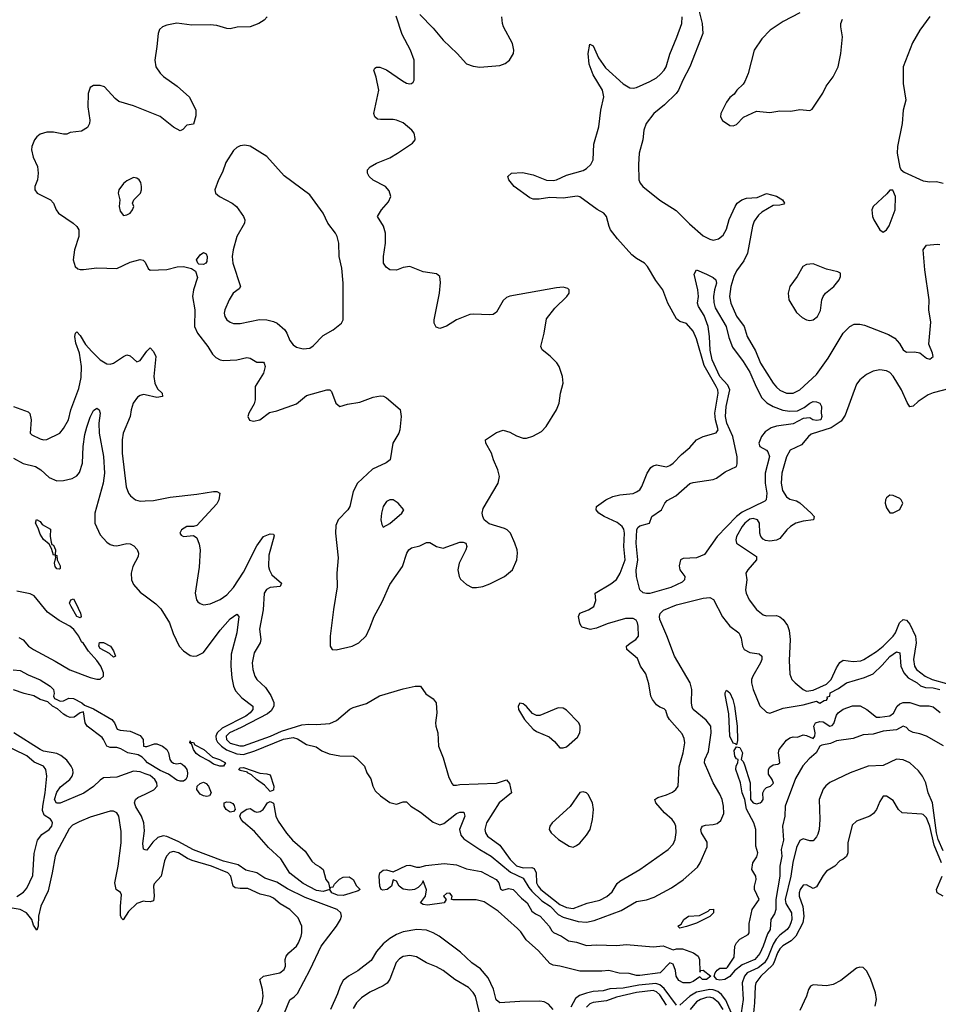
# Model space of a CAD drawing. Header units: inches. Extents: x 1682530 to 1839546, y 640742 to 791647.
# Tile 689 of 923: x 1799248 to 1804761, y 720881 to 726792. Entities that reach past the tile are written whole.
import ezdxf

# ---------------------------------------------------------------- set-up
doc = ezdxf.new("R2010")
doc.units = ezdxf.units.IN
doc.header["$MEASUREMENT"] = 0
doc.layers.add('B7792', color=7, linetype='Continuous')
doc.layers.add('B8702', color=7, linetype='Continuous')

msp = doc.modelspace()

# ---------------------------------------------------------------- linework, layer by layer
at = {"layer": 'B7792', "color": 5}
for points, elevation in [([(1800000, 726247.7), (1799930, 726275.4), (1799842, 726302), (1799819.8, 726319.8), (1799757, 726390), (1799730, 726397.6), (1799690, 726396.9), (1799670, 726386), (1799658, 726350), (1799656.5, 726270), (1799667.8, 726190), (1799665.7, 726170), (1799654.9, 726145.1), (1799618, 726122), (1799550, 726115.1), (1799530, 726105.2), (1799510, 726104.5), (1799450, 726117.8), (1799410, 726117.4), (1799370, 726104), (1799350.2, 726089.8), (1799336, 726070), (1799319.6, 726030), (1799319, 726010), (1799327.5, 725967.5), (1799354.4, 725910), (1799359.3, 725870), (1799354.9, 725830), (1799339.1, 725790), (1799338, 725770), (1799353.4, 725750), (1799431.7, 725711.7), (1799450.5, 725690), (1799466.4, 725650), (1799481.1, 725630), (1799567.8, 725570), (1799590.1, 725550.1), (1799602.2, 725530), (1799602.2, 725490), (1799577.4, 725410), (1799568.8, 725350), (1799581.3, 725310), (1799597.3, 725297.3), (1799610, 725291.8), (1799630, 725291.6), (1799710, 725301.8), (1799830, 725298.3), (1799910, 725337.3), (1799970, 725352.8), (1799988, 725348), (1799998.6, 725338.6), (1800000, 725335.5)], 520), ([(1799210.2, 724470.2), (1799298, 724438), (1799308.5, 724428.5), (1799316.5, 724390), (1799310.6, 724310), (1799319.9, 724299.9), (1799370, 724275.3), (1799390, 724270.3), (1799410, 724272.2), (1799489.4, 724310), (1799510, 724337.1), (1799539.8, 724390), (1799555.5, 724450), (1799602.5, 724577.5), (1799616.6, 724643.4), (1799618.4, 724710), (1799606.4, 724790), (1799585.4, 724850), (1799577.6, 724890), (1799582.6, 724910), (1799590, 724918.7), (1799610, 724895.8), (1799642.7, 724842.7), (1799680.1, 724800.1), (1799730, 724751), (1799770, 724725.6), (1799790, 724725), (1799810, 724731), (1799870, 724771), (1799890, 724779.2), (1799910, 724774.9), (1799950, 724738.9), (1799970, 724746.7), (1800000, 724788.9)], 480), ([(1800000, 724539.2), (1799990, 724541.3), (1799970, 724536.2), (1799954.3, 724525.7), (1799928.5, 724490), (1799915.9, 724450), (1799910.9, 724409.1), (1799869.4, 724310.6), (1799861.7, 724270), (1799861.7, 724190), (1799887.1, 723987.1), (1799900.9, 723950), (1799913, 723933), (1799942, 723910), (1799970, 723902), (1800000, 723903.4)], 480), ([(1799210, 724159.7), (1799268.3, 724128.3), (1799342, 724110), (1799374.7, 724090), (1799423.7, 724043.7), (1799470, 724023.5), (1799510, 724025.5), (1799563.3, 724036.7), (1799590, 724053.5), (1799606, 724074), (1799623.9, 724130), (1799629.4, 724230), (1799638.8, 724301.2), (1799650, 724346.7), (1799670, 724406), (1799690, 724446), (1799710, 724460.5), (1799724, 724450), (1799730.3, 724430), (1799722.4, 724370), (1799723.8, 724310), (1799750.1, 724170), (1799757.3, 724070), (1799748.6, 724010), (1799698.1, 723830), (1799699.5, 723770), (1799730, 723699.6), (1799770, 723654.7), (1799790, 723641.8), (1799810, 723634.7), (1799830, 723633.8), (1799890, 723646.5), (1799910, 723644.6), (1799933, 723633), (1799951.8, 723611.8), (1799961.1, 723590), (1799959.6, 723570), (1799927, 723510), (1799916.8, 723470), (1799918.5, 723430), (1799930, 723401.1), (1799970, 723354.9), (1800000, 723332.8)], 460), ([(1799242, 723082), (1799268.9, 723068.9), (1799300.9, 723030), (1799330.3, 723010), (1799461.2, 722941.2), (1799548.6, 722888.6), (1799670, 722842), (1799710, 722832.6), (1799730, 722833.4), (1799750.9, 722850), (1799750.6, 722870), (1799733.9, 722910), (1799710, 722944.2), (1799659.9, 722999.9), (1799630, 723046.6), (1799617.6, 723057.6), (1799603.5, 723090), (1799571.7, 723130), (1799547.8, 723150), (1799484.1, 723184.1), (1799414.9, 723234.9), (1799333.9, 723333.9), (1799310, 723345.3), (1799230, 723360.2)], 460), ([(1799209.1, 722889.1), (1799250, 722884.6), (1799298.2, 722858.2), (1799370, 722829.4), (1799430.2, 722790), (1799450.2, 722770), (1799453.7, 722746.3), (1799450.4, 722730), (1799457.3, 722717.3), (1799470.2, 722710.2), (1799490, 722701.1), (1799510, 722703.1), (1799542, 722718), (1799570, 722717), (1799621.3, 722690), (1799636.9, 722676.9), (1799690, 722654.3), (1799800.3, 722590), (1799816.3, 722570), (1799832.8, 722532.7), (1799850, 722525.7), (1799910, 722519.7), (1799970, 722494.2), (1799989.1, 722470), (1799990.8, 722430.8), (1800000, 722429.3)], 440), ([(1800000, 722345.6), (1799983.6, 722363.6), (1799958.3, 722378.3), (1799896.3, 722390), (1799854.5, 722414.5), (1799830, 722423.4), (1799790, 722423.4), (1799769.9, 722429.9), (1799751.5, 722470), (1799741.6, 722481.6), (1799652.1, 722550), (1799641, 722570), (1799630, 722637.2), (1799610, 722631.5), (1799574.9, 722605.1), (1799550, 722603), (1799530, 722609.9), (1799510, 722623.6), (1799474.5, 722654.5), (1799444.7, 722670), (1799416.3, 722696.3), (1799370, 722709.9), (1799332.6, 722732.6), (1799273.7, 722746.3), (1799210, 722769)], 440), ([(1800000, 722264.9), (1799970, 722275.8), (1799930, 722280.5), (1799830, 722243.9), (1799750, 722239.7), (1799730, 722227), (1799690.8, 722189.2), (1799632, 722148), (1799490, 722088.6), (1799467.6, 722087.6), (1799455.5, 722110), (1799470, 722153.6), (1799492.8, 722187.2), (1799548.6, 722230), (1799562.1, 722250), (1799567.6, 722270), (1799566.2, 722290), (1799557.1, 722310), (1799530, 722347.1), (1799495.1, 722375.1), (1799470, 722386.6), (1799390, 722401.4), (1799370, 722409.6), (1799212.1, 722510)], 460), ([(1799230, 721526.9), (1799270, 721554.7), (1799290, 721577.6), (1799325.5, 721654.5), (1799334.4, 721785.6), (1799354.8, 721865.2), (1799379.9, 721900.1), (1799424.2, 721930), (1799439.5, 721950), (1799445.2, 721970), (1799440.2, 721980.2), (1799431.8, 721991.8), (1799395.2, 722015.2), (1799385, 722045), (1799385.7, 722070), (1799401.2, 722150), (1799410.6, 722250), (1799405.3, 722290), (1799389.9, 722309.9), (1799334, 722334), (1799290, 722373), (1799130, 722450.6)], 480), ([(1800000, 721808.8), (1799991.5, 721811.5), (1799986.4, 721846.4), (1799997.6, 721922.4), (1799993, 721970), (1799977.7, 722010), (1799945.5, 722065.5), (1799936.9, 722090), (1799942.5, 722110), (1799957.3, 722122.7), (1800000, 722142.7)], 460), ([(1800000, 721498.5), (1799990, 721499.7), (1799950, 721485), (1799901.3, 721438.7), (1799868.4, 721388.4), (1799858.3, 721398.3), (1799853.4, 721413.4), (1799852.6, 721470), (1799858.3, 721538.3), (1799852.3, 721552.3), (1799827.1, 721570), (1799818, 721610), (1799838.3, 721710), (1799856.4, 721850), (1799857.5, 721917.5), (1799842, 722010), (1799829.7, 722030), (1799810, 722039.8), (1799790, 722039.6), (1799670, 722003.2), (1799603.8, 721976.2), (1799563.8, 721956.2), (1799545.5, 721934.5), (1799470, 721795.8), (1799460.5, 721770), (1799443, 721670), (1799417.7, 721562.3), (1799374.2, 721470), (1799359.8, 721410), (1799359.2, 721350), (1799350, 721326), (1799330, 721356), (1799321.1, 721390), (1799289, 721430), (1799250, 721450.6), (1799190, 721460.2)], 480)]:
    msp.add_lwpolyline(points, dxfattribs=dict(at, elevation=elevation))
for points, elevation in [([(1799930, 725844.5), (1799890, 725824.5), (1799870, 725809.3), (1799843, 725770), (1799838, 725750), (1799848.2, 725710), (1799845.5, 725670), (1799850, 725642), (1799870, 725616), (1799890, 725621), (1799910, 725631), (1799925.2, 725650), (1799933.2, 725670), (1799924, 725690), (1799933.2, 725710), (1799971.8, 725750), (1799978.4, 725770), (1799979.5, 725790), (1799973.8, 725813.8), (1799965.2, 725830), (1799950, 725840.9)], 540), ([(1799450, 723577.2), (1799438, 723618), (1799423.9, 723643.9), (1799390, 723672), (1799370, 723703), (1799359, 723739), (1799343.1, 723770), (1799349, 723791), (1799370, 723780.3), (1799382.1, 723762.1), (1799432.4, 723732.4), (1799430.8, 723690), (1799435.5, 723655.5), (1799441.1, 723641.1), (1799450, 723637.1), (1799461.7, 723610), (1799459.8, 723580.2)], 440), ([(1799486.8, 723493.2), (1799470, 723494.7), (1799461.2, 723510), (1799456.4, 723530), (1799464, 723564), (1799460.4, 723579.6), (1799470, 723576), (1799473.5, 723550), (1799490, 723513), (1799490, 723498)], 440), ([(1799610, 723200.5), (1799589.8, 723210), (1799555.6, 723270), (1799547.2, 723290), (1799555.1, 723310), (1799570, 723314.5), (1799585.2, 723290), (1799612.8, 723230), (1799616.1, 723210)], 440), ([(1799810, 722964.8), (1799787.5, 722987.5), (1799730, 723016.1), (1799722.2, 723030), (1799726.7, 723053.3), (1799750, 723053.4), (1799791.7, 723030), (1799810, 723002.8), (1799822, 722970)], 440)]:
    msp.add_lwpolyline(points, close=True, dxfattribs=dict(at, elevation=elevation))
at = {"layer": 'B8702', "color": 5}
for points, elevation in [([(1803324.1, 726850), (1803344.2, 726770), (1803347.8, 726710), (1803270.8, 726509.2), (1803228.3, 726430), (1803202.5, 726370), (1803188.8, 726350), (1803118, 726282), (1803054.2, 726230), (1803007.7, 726170), (1802994.6, 726130), (1802986.9, 726070), (1802966.7, 725990), (1802962, 725922), (1802963.1, 725830), (1802972, 725810), (1802988.7, 725790), (1803089.6, 725709.6), (1803187.4, 725647.4), (1803267.2, 725567.2), (1803350, 725494.9), (1803390, 725473.6), (1803410, 725469.1), (1803442.6, 725477.4), (1803470, 725499.1), (1803490, 725535.5), (1803506.6, 725593.4), (1803542, 725670), (1803554.8, 725690), (1803581.5, 725710), (1803610, 725719.8), (1803674.3, 725725.7), (1803730, 725747.9), (1803790, 725733.7), (1803826.4, 725710), (1803837.6, 725690), (1803834.7, 725685.3), (1803810, 725679.1), (1803770, 725677.4), (1803702.9, 725637.1), (1803681.9, 725618.1), (1803656.7, 725583.3), (1803646.4, 725553.6), (1803615.7, 725390), (1803594.8, 725345.2), (1803550, 725283.7), (1803533.5, 725250), (1803515.5, 725190), (1803508.9, 725130), (1803515.4, 725090), (1803550, 725012.6), (1803595, 724950), (1803614.8, 724890), (1803663.7, 724803.7), (1803693.5, 724730), (1803770, 724610.2), (1803790, 724585.8), (1803810, 724568.7), (1803850.7, 724550.7), (1803890, 724550.8), (1803930, 724570.1), (1804030, 724661.9), (1804100.8, 724759.2), (1804189.6, 724910), (1804229.4, 724950.6), (1804256.4, 724963.5), (1804290, 724964.7), (1804317.8, 724957.8), (1804461.6, 724901.6), (1804499.7, 724879.7), (1804528.4, 724848.4), (1804551.2, 724810), (1804570, 724796.6), (1804617.4, 724797.4), (1804651.2, 724791.2), (1804690, 724760.4), (1804710, 724753.4), (1804729.4, 724770.6), (1804727.3, 724790), (1804704, 724844), (1804715.6, 724975.6), (1804705.2, 725050), (1804706.6, 725110), (1804679.6, 725290), (1804671.1, 725410), (1804690, 725439.5), (1804755.4, 725444.6), (1804770, 725442.4)], 480), ([(1800000, 725335.5), (1800018, 725298), (1800030, 725288.4), (1800130, 725292.9), (1800192.2, 725307.8), (1800230, 725310.1), (1800278.3, 725298.3), (1800302, 725282), (1800315.4, 725244.6), (1800291.7, 725170), (1800285, 725130), (1800297.8, 725050), (1800297.5, 724950), (1800315, 724910), (1800377.2, 724830), (1800405, 724785), (1800424.2, 724764.2), (1800450, 724749.3), (1800470, 724746.6), (1800550, 724750.9), (1800610, 724764.1), (1800630, 724760.7), (1800670, 724735.8), (1800710, 724735.8), (1800715.3, 724730), (1800720.2, 724710), (1800711.1, 724670), (1800660.3, 724590), (1800661.6, 724510), (1800654, 724486), (1800622, 724430), (1800617.3, 724410), (1800627, 724387), (1800650, 724381.6), (1800689, 724390), (1800746.5, 724433.5), (1800790, 724443.7), (1800910, 724486.5), (1800970, 724536), (1801090.4, 724570.4), (1801110, 724570.5), (1801119.9, 724559.9), (1801146, 724490), (1801170, 724470.6), (1801215.8, 724484.2), (1801290, 724495.3), (1801370, 724525.3), (1801413.5, 724533.5), (1801431.7, 724531.7), (1801450, 724521.6), (1801531.8, 724451.8), (1801538, 724410), (1801528.9, 724330), (1801522.6, 724310), (1801487.4, 724250), (1801470.4, 724150), (1801447.6, 724132.4), (1801366.1, 724093.9), (1801275.6, 724010), (1801250, 723959.3), (1801230.1, 723869.9), (1801216.9, 723850), (1801158.4, 723790), (1801145.1, 723754.9), (1801142.8, 723710), (1801158.6, 723561.4), (1801151.2, 723470), (1801152.3, 723387.7), (1801130.3, 723250.3), (1801111.8, 723090), (1801110.4, 723030.3), (1801124, 723010), (1801148, 723008), (1801244, 723030), (1801283.9, 723050), (1801326.6, 723093.4), (1801350, 723140.5), (1801374.4, 723210), (1801423.3, 723296.7), (1801470, 723400.4), (1801545.1, 723510), (1801570.7, 723590), (1801583.1, 723610), (1801598.7, 723621.3), (1801650, 723632.3), (1801690, 723652.4), (1801710, 723653.8), (1801750, 723629.2), (1801790, 723620.2), (1801890, 723654.9), (1801910, 723655.5), (1801924.7, 723650), (1801930.5, 723630), (1801924.9, 723610), (1801885, 723530), (1801876.5, 723490), (1801884.9, 723450), (1801893.9, 723433.9), (1801930, 723400.5), (1801963.4, 723383.4), (1801990, 723383), (1802028, 723390), (1802070, 723406), (1802157.2, 723450), (1802206, 723490), (1802231.3, 723548.7), (1802235.1, 723590), (1802233.3, 723610), (1802219.7, 723650), (1802194.3, 723710), (1802174, 723730), (1802158, 723738), (1802064.8, 723764.8), (1802035.6, 723790), (1802026.6, 723810), (1802024, 723830), (1802030, 723857.3), (1802119.3, 724010), (1802127.4, 724050), (1802118.2, 724090), (1802090.9, 724150), (1802079.1, 724190), (1802046, 724250), (1802044.2, 724270), (1802110, 724313.7), (1802150, 724327.2), (1802190, 724316.5), (1802230, 724293.4), (1802270, 724280.3), (1802290, 724280.4), (1802328.1, 724291.9), (1802380.1, 724319.9), (1802406.6, 724350), (1802470, 724450.8), (1802485.4, 724490), (1802493.5, 724550), (1802509.7, 724610), (1802506, 724650), (1802485.7, 724710), (1802471.4, 724731.4), (1802432.4, 724772.4), (1802383, 724810), (1802374.7, 724830), (1802395, 724910), (1802410, 724996.3), (1802458.8, 725061.2), (1802532, 725130), (1802546, 725150), (1802545.2, 725170), (1802538, 725178), (1802510, 725186.6), (1802470, 725182), (1802190, 725133), (1802170, 725124.2), (1802150, 725107.3), (1802110, 725037.2), (1802090, 725022.9), (1802070, 725019.6), (1801970, 725024.2), (1801950, 725021.3), (1801870, 724991), (1801810, 724953), (1801770, 724937.6), (1801746.6, 724946.6), (1801735.6, 724970), (1801735.1, 724990), (1801768, 725150), (1801773.4, 725213.4), (1801769.4, 725250), (1801750, 725267), (1801670, 725277.6), (1801590, 725309.6), (1801550, 725304.7), (1801510, 725288.2), (1801470, 725289.7), (1801447.1, 725307.1), (1801431.8, 725330), (1801431.2, 725370), (1801444, 725450), (1801442.6, 725510), (1801431.8, 725551.8), (1801395.1, 725610), (1801418.4, 725650), (1801460.8, 725699.2), (1801476, 725730), (1801464.6, 725764.6), (1801444.2, 725790), (1801370, 725827.9), (1801346, 725850), (1801334.3, 725870), (1801335.1, 725890), (1801352, 725908), (1801390, 725930.3), (1801470, 725963.6), (1801515.6, 725990), (1801605.1, 726050), (1801621.6, 726070), (1801622, 726078), (1801615.1, 726110), (1801601.3, 726130), (1801550, 726172.1), (1801510, 726189.8), (1801490, 726193.5), (1801412.5, 726192.5), (1801396, 726196), (1801379, 726210), (1801373.2, 726230), (1801403, 726370), (1801386.6, 726446.6), (1801372.3, 726490), (1801378.6, 726501.4), (1801390, 726507.7), (1801410, 726506.4), (1801450, 726491.8), (1801545, 726424.9), (1801570, 726412), (1801590, 726407.4), (1801599, 726410), (1801610, 726417.3), (1801615.1, 726430), (1801615.8, 726550), (1801592.4, 726610), (1801543.4, 726703.4), (1801506.4, 726813.6)], 520), ([(1800000, 723903.4), (1800050, 723905.6), (1800150, 723925.1), (1800310, 723942.6), (1800410, 723959.7), (1800430, 723960.3), (1800448, 723950), (1800442.4, 723910), (1800430, 723885.1), (1800310, 723756), (1800290, 723749), (1800250, 723749.5), (1800219.3, 723730), (1800208.7, 723710), (1800217.1, 723697.1), (1800230, 723688.4), (1800290, 723696), (1800310, 723681), (1800324.2, 723644.2), (1800330.3, 723610), (1800325.5, 723505.5), (1800301.5, 723350), (1800308.8, 723310), (1800317.8, 723297.7), (1800330, 723286.7), (1800350, 723279.5), (1800390, 723285.5), (1800450, 723311.3), (1800490, 723339.2), (1800530, 723382.4), (1800590, 723474.7), (1800670, 723632.7), (1800710, 723688.8), (1800750, 723704.9), (1800770, 723702.8), (1800774.3, 723694.3), (1800743.6, 723576.4), (1800741.5, 723510), (1800746.2, 723486.2), (1800760.1, 723460.1), (1800818.4, 723410), (1800810.2, 723389.8), (1800750, 723382.9), (1800728.1, 723371.9), (1800714.5, 723350), (1800708.3, 723250), (1800687.3, 723132.7), (1800694.8, 723070), (1800690.2, 723050), (1800654.7, 722990), (1800643.8, 722930), (1800646.2, 722890), (1800659.3, 722850), (1800671.5, 722830), (1800722, 722782), (1800754.5, 722734.5), (1800772.6, 722692.6), (1800772.8, 722670), (1800756.8, 722643.1), (1800734.7, 722625.3), (1800577.5, 722542.5), (1800506, 722510), (1800486, 722490), (1800488.1, 722470), (1800510, 722449.4), (1800568.1, 722431.9), (1800590, 722431.6), (1800752.7, 722490), (1800818.7, 722521.3), (1800941.8, 722558.2), (1800983, 722563), (1801030, 722559.8), (1801110, 722567.1), (1801150, 722584), (1801230, 722652.2), (1801250, 722662.2), (1801330, 722685.8), (1801407.6, 722732.4), (1801550, 722775.7), (1801621.2, 722790), (1801652.4, 722790), (1801684.5, 722744.5), (1801730, 722715.6), (1801746.7, 722690), (1801751.1, 722630), (1801742.4, 722570), (1801744.4, 722550), (1801757.8, 722510), (1801762, 722430), (1801790, 722360.3), (1801822.7, 722242.7), (1801843.7, 722203.7), (1801850, 722196.9), (1801870, 722195.4), (1801890, 722200.2), (1802110, 722208.1), (1802170, 722228.9), (1802186.5, 722206.5), (1802198.6, 722150), (1802124.6, 722090), (1802050.2, 721970), (1802040.2, 721930), (1802044.3, 721910), (1802056.3, 721890), (1802130, 721835.9), (1802190.5, 721750), (1802230, 721711.8), (1802270, 721700.9), (1802322.2, 721702.2), (1802336.3, 721696.3), (1802346.6, 721670), (1802349.8, 721610), (1802359, 721590), (1802376.5, 721570), (1802490, 721479.8), (1802530, 721460.9), (1802570, 721456.1), (1802652.9, 721487.1), (1802730, 721506.3), (1802771.2, 721528.8), (1802803.8, 721556.2), (1802834.6, 721605.4), (1802850, 721620.9), (1802969.7, 721690), (1803140.7, 721810), (1803170, 721843), (1803181.7, 721870), (1803187.9, 721912), (1803185.9, 721950), (1803178.8, 721970), (1803163.8, 721990), (1803117.7, 722030), (1803065.3, 722090), (1803060.5, 722110), (1803077.6, 722122.4), (1803130, 722138.6), (1803165, 722155.1), (1803185.1, 722170), (1803199.1, 722190), (1803206.4, 722306.4), (1803230.6, 722390.6), (1803239.1, 722450), (1803235.8, 722475.8), (1803223.9, 722503.9), (1803148.1, 722590), (1803135.9, 722610), (1803125.6, 722645.6), (1803115.5, 722655.5), (1803090, 722664.5), (1803070, 722678.8), (1803044.8, 722710), (1803035.2, 722730), (1803023.9, 722803.9), (1803005.6, 722865.6), (1802974.5, 722910), (1802956.3, 722956.3), (1802892.4, 723010), (1802889.8, 723030), (1802910.8, 723049.2), (1802945.7, 723070), (1802961, 723090), (1802959.4, 723150), (1802956, 723170), (1802947, 723187), (1802930, 723196.5), (1802884, 723196), (1802774.3, 723165.7), (1802710, 723138.2), (1802671.3, 723131.3), (1802624.4, 723144.4), (1802617.2, 723150), (1802610, 723168), (1802601.2, 723210), (1802608.7, 723230), (1802662, 723250), (1802694.5, 723270), (1802705.2, 723305.2), (1802701.2, 723350), (1802794.9, 723405.1), (1802828.8, 723431.2), (1802851.4, 723468.6), (1802882.1, 723550), (1802873.7, 723630), (1802878.5, 723710), (1802873.5, 723733.5), (1802863.4, 723750), (1802833.8, 723773.8), (1802756.2, 723810), (1802724.6, 723830), (1802706.9, 723850), (1802709.6, 723870), (1802764.7, 723910), (1802807.1, 723930), (1802850, 723939.5), (1802930, 723948.1), (1802950, 723957.4), (1802969.5, 723970.5), (1802982.6, 723990), (1803012.9, 724070), (1803036.2, 724103.8), (1803050, 724113.7), (1803070, 724118.7), (1803130, 724108.1), (1803150, 724115), (1803170, 724129.1), (1803219.2, 724180.8), (1803270, 724224.5), (1803310.4, 724270), (1803350, 724289.8), (1803428.2, 724311.8), (1803439.4, 724330), (1803423.6, 724390), (1803420.4, 724430), (1803439.6, 724550), (1803437.5, 724570), (1803428.2, 724590), (1803355.3, 724715.3), (1803310, 724876.3), (1803290, 724921.7), (1803250, 724968.6), (1803210, 724979.8), (1803190, 724995.9), (1803136.9, 725090), (1803108.7, 725170), (1803066.6, 725226.6), (1803016.2, 725310), (1802998.3, 725330), (1802950, 725358.3), (1802921.2, 725381.2), (1802835.7, 725475.7), (1802794.1, 725530), (1802784.8, 725550), (1802770, 725609.8), (1802753.8, 725630), (1802713.5, 725653.5), (1802610, 725729), (1802593, 725733), (1802510, 725721.4), (1802430, 725725.6), (1802365, 725715), (1802330, 725715.7), (1802310, 725722.9), (1802216.2, 725790), (1802182.9, 725830), (1802177, 725850), (1802199, 725870), (1802265.8, 725874.2), (1802330, 725861.4), (1802409.6, 725829.6), (1802450, 725826.8), (1802470, 725831.3), (1802530, 725858.6), (1802630, 725887.5), (1802650, 725898.3), (1802676.4, 725923.6), (1802688.9, 725951.1), (1802694.5, 726045.5), (1802723.4, 726150), (1802735.2, 726250), (1802752.7, 726330), (1802744.8, 726370), (1802690, 726461.6), (1802665.5, 726525.5), (1802659.2, 726590), (1802670, 726646), (1802690, 726634.9), (1802722.6, 726562.6), (1802763.9, 726503.9), (1802870, 726407.6), (1802910, 726382.3), (1802930, 726380.5), (1802950, 726385.4), (1803030, 726420.5), (1803070, 726444.2), (1803093.9, 726466.1), (1803116.7, 726490), (1803128.1, 726510), (1803150, 726584.9), (1803192.7, 726687.3), (1803221.2, 726770), (1803223.4, 726810)], 480), ([(1800732.2, 726810), (1800714.9, 726790), (1800683, 726770), (1800630, 726749.8), (1800553.4, 726746.6), (1800510, 726737.7), (1800490, 726739.4), (1800430, 726757.7), (1800390, 726762.4), (1800280.3, 726760.3), (1800190, 726771.6), (1800130, 726759.8), (1800103.8, 726750), (1800087.5, 726732.5), (1800078.3, 726710), (1800071.5, 726631.5), (1800058.2, 726550), (1800063.9, 726510), (1800090, 726470.3), (1800110, 726451.6), (1800193.7, 726393.7), (1800267.1, 726327.1), (1800305.7, 726250), (1800305.1, 726214.9), (1800290, 726166), (1800250, 726159.5), (1800226, 726134), (1800210, 726125.6), (1800170, 726147.1), (1800090, 726212), (1800000, 726247.7)], 520), ([(1801650, 726823.9), (1801730, 726742), (1801790, 726669.2), (1801873.1, 726590), (1801930, 726527.6), (1801970, 726512.7), (1802010, 726507.9), (1802130, 726517.4), (1802160.9, 726530), (1802187, 726550), (1802211.8, 726590), (1802214, 726610), (1802205.1, 726650), (1802151, 726750), (1802144.7, 726770), (1802142, 726810)], 520), ([(1803930, 726834.3), (1803830, 726780.8), (1803751.8, 726730), (1803702.4, 726677.6), (1803656, 726610), (1803619.1, 726470), (1803599.5, 726420.5), (1803590, 726405.1), (1803552.7, 726370), (1803535.6, 726344.4), (1803510, 726326), (1803490, 726297.2), (1803455.8, 726230), (1803454.9, 726210), (1803466.4, 726186.4), (1803510, 726156.3), (1803530, 726154.9), (1803550, 726163.8), (1803592.4, 726207.6), (1803670, 726243.8), (1803750, 726234.4), (1803810, 726244.6), (1803876.1, 726243.9), (1803930, 726252.4), (1803990, 726248), (1804005.1, 726254.9), (1804068, 726352), (1804087.7, 726392.3), (1804129.9, 726450.2), (1804159.2, 726510), (1804176.1, 726590), (1804186.9, 726690), (1804176.3, 726750), (1804176.9, 726770), (1804185.2, 726794.8)], 520), ([(1804710, 726811.5), (1804650, 726729.5), (1804606.4, 726653.6), (1804551.2, 726510), (1804549.4, 726410), (1804565.6, 726310), (1804550.2, 726250), (1804545.3, 726170), (1804515.6, 726030), (1804514.9, 725990), (1804530, 725904.7), (1804538.8, 725890), (1804557.3, 725877.3), (1804670, 725825.5), (1804710, 725819.1), (1804750, 725821.6), (1804790.2, 725810.2)], 520), ([(1800000, 724788.9), (1800010, 724803), (1800030, 724822), (1800050, 724799.5), (1800063.8, 724770), (1800052.9, 724650), (1800057.8, 724610), (1800075.6, 724575.6), (1800103.6, 724550), (1800105.5, 724530), (1800070, 724524.5), (1800000, 724539.2)], 480), ([(1804830, 724578), (1804730, 724551.4), (1804700.6, 724539.4), (1804640.5, 724499.5), (1804610, 724471.7), (1804590, 724467.8), (1804573.9, 724493.9), (1804540.2, 724570), (1804490, 724652.2), (1804470, 724674.4), (1804450, 724684.5), (1804410, 724689.1), (1804370, 724682.2), (1804330, 724661.6), (1804290, 724630.7), (1804270, 724603.5), (1804201.9, 724418.1), (1804177.6, 724382.4), (1804117.6, 724342.4), (1803997.2, 724302.8), (1803981.3, 724290), (1803940, 724240), (1803873, 724207), (1803850, 724167.3), (1803822.5, 724070), (1803818.5, 724010), (1803825.8, 723965.8), (1803850, 723927.6), (1803870, 723913.8), (1803910, 723903), (1803930, 723891.9), (1803998.3, 723830), (1804017, 723810), (1804012.4, 723790), (1803950, 723782.1), (1803906.5, 723770), (1803873.4, 723750), (1803851.1, 723730), (1803810, 723677.7), (1803790, 723667.1), (1803750, 723661.1), (1803724.7, 723664.8), (1803710, 723674), (1803696.9, 723690), (1803689.7, 723710), (1803688.5, 723770), (1803676, 723790), (1803650, 723796.5), (1803630, 723793.1), (1803599.8, 723770), (1803583.5, 723750), (1803550.3, 723690), (1803546.2, 723670), (1803550, 723648.4), (1803670.4, 723570), (1803670.3, 723550), (1803617.6, 723490), (1803605.5, 723470), (1803612.4, 723430), (1803603.2, 723370), (1803607.7, 723350), (1803626.4, 723310), (1803670, 723251.4), (1803710, 723218.9), (1803730, 723212.2), (1803790, 723214.4), (1803810, 723207), (1803831, 723191), (1803855.4, 723155.4), (1803865.1, 723125.1), (1803871.4, 723071.4), (1803865.7, 722945.7), (1803870, 722862), (1803881.7, 722830), (1803901.1, 722810), (1803949.2, 722770), (1803970, 722761.2), (1804010, 722767), (1804090, 722803), (1804118.4, 722830), (1804150, 722900.6), (1804170, 722933.6), (1804190, 722946.5), (1804250, 722938.1), (1804296.6, 722943.4), (1804315, 722950), (1804390, 722999.8), (1804430, 723030.1), (1804490.5, 723090), (1804504.7, 723110), (1804528.9, 723171.1), (1804550, 723191.5), (1804570, 723186.8), (1804590, 723163.2), (1804624.9, 723090), (1804628.4, 723050), (1804613.2, 722950), (1804618.5, 722910), (1804630.5, 722890), (1804682.4, 722850), (1804725.3, 722830), (1804810, 722807.5)], 480), ([(1800000, 723332.8), (1800064.8, 723284.8), (1800094.4, 723254.4), (1800147.2, 723170), (1800167.9, 723107.9), (1800204.4, 723030), (1800230, 723002.3), (1800270, 722974.6), (1800290, 722970.3), (1800310, 722973.1), (1800350, 722992), (1800450, 723126.2), (1800510, 723195.2), (1800550, 723223), (1800563, 723210), (1800551.6, 723110), (1800516.2, 722983.8), (1800514, 722910), (1800520.2, 722840.2), (1800530.7, 722790.7), (1800543.3, 722763.3), (1800580.1, 722720.1), (1800647.2, 722670), (1800647.1, 722650), (1800630.7, 722630), (1800604.5, 722610), (1800462, 722538), (1800433, 722510), (1800425.5, 722490), (1800426.5, 722470), (1800434.2, 722454.2), (1800457.9, 722430), (1800489.4, 722409.4), (1800550, 722384.4), (1800590, 722380.6), (1800658, 722402), (1800830, 722472.1), (1800890, 722482.5), (1800915.5, 722475.5), (1800970, 722441.4), (1801026.8, 722426.8), (1801061.9, 722401.9), (1801104.7, 722384.7), (1801170, 722372.8), (1801250.4, 722370.4), (1801270, 722359.1), (1801317.4, 722310), (1801332, 722270), (1801355.1, 722235.1), (1801367.6, 722190), (1801381.9, 722161.9), (1801412.9, 722132.9), (1801470, 722093.2), (1801510, 722082.7), (1801550, 722095.7), (1801570, 722095.8), (1801595.6, 722070), (1801654, 722034), (1801730, 721975), (1801770, 721957.8), (1801793.9, 721966.1), (1801870, 722025.5), (1801890, 722034.7), (1801913.9, 722033.9), (1801920.2, 722010), (1801887.7, 721930), (1801895.3, 721895.3), (1801914.2, 721874.2), (1802009.2, 721809.2), (1802077.3, 721770), (1802193.4, 721673.5), (1802270, 721637.9), (1802302.6, 721582.6), (1802320.6, 721560.6), (1802382.2, 721502.2), (1802431.8, 721470), (1802480, 721420), (1802510, 721403.8), (1802598.7, 721378.7), (1802650, 721373.3), (1802696.5, 721383.5), (1802857.1, 721442.9), (1802950, 721498.2), (1803010, 721507.9), (1803055.7, 721524.3), (1803159.4, 721580.6), (1803230, 721627), (1803315.5, 721704.5), (1803332.7, 721730), (1803374.7, 721825.3), (1803373.3, 721853.3), (1803339.3, 721910), (1803335.1, 721930), (1803339.5, 721940.5), (1803345.6, 721950), (1803363.1, 721956.9), (1803410, 721959.4), (1803434.2, 721965.8), (1803455.1, 721984.9), (1803473.2, 722026.8), (1803472.5, 722070), (1803463.4, 722110), (1803450, 722143.1), (1803410.9, 722210), (1803358.5, 722330), (1803359.1, 722350), (1803382.5, 722397.5), (1803398.5, 722510), (1803395.9, 722550), (1803367.1, 722587.1), (1803290.8, 722650), (1803284.4, 722664.4), (1803278.9, 722690), (1803282.2, 722770), (1803271.8, 722810), (1803177.2, 722970), (1803132, 723092), (1803089.9, 723190), (1803087.1, 723210), (1803092.7, 723227.3), (1803112.6, 723247.4), (1803190, 723279.6), (1803350, 723319.4), (1803390, 723322.9), (1803411.7, 723311.7), (1803466.1, 723206.1), (1803510, 723150.6), (1803563, 723110), (1803570, 723099.6), (1803578.1, 723078.1), (1803585.9, 723030), (1803596.5, 723010), (1803630, 722993.7), (1803685.4, 722985.4), (1803702, 722970), (1803701.5, 722950), (1803694.4, 722930), (1803647.8, 722850), (1803639.4, 722830), (1803639.5, 722810), (1803650, 722770.4), (1803690, 722672), (1803730, 722633.8), (1803750, 722628), (1803830, 722659.4), (1803950, 722679.6), (1804030, 722700.5), (1804050, 722689.2), (1804075.2, 722704.8), (1804090, 722707.2), (1804097, 722717), (1804094, 722726), (1804109.5, 722730.5), (1804111.8, 722750), (1804162.6, 722777.4), (1804210, 722811.3), (1804317.7, 722842.3), (1804370, 722864.8), (1804423.9, 722916.1), (1804470, 722969.5), (1804510, 722996.6), (1804530.7, 722990.7), (1804536.5, 722910), (1804554.4, 722870), (1804581.3, 722841.3), (1804634.6, 722810), (1804653.7, 722793.6), (1804683.5, 722783.5), (1804730, 722779.9), (1804769.6, 722770.5)], 460), ([(1804792, 722432), (1804691, 722491), (1804650, 722505), (1804610, 722512.1), (1804585.4, 722525.4), (1804570, 722542), (1804550, 722549.7), (1804510, 722527.9), (1804430, 722520.3), (1804370, 722503.5), (1804310, 722498.2), (1804250, 722476.5), (1804150, 722462.6), (1804113.7, 722446.3), (1804062.6, 722437.4), (1804050.2, 722429.8), (1804029, 722390), (1803985.9, 722354.1), (1803948.3, 722311.7), (1803903.6, 722236.4), (1803842, 722070), (1803839.8, 722010), (1803825.3, 721950), (1803833, 721867), (1803818, 721810), (1803823, 721770), (1803809.3, 721710), (1803810.5, 721650), (1803786.1, 721510), (1803785.3, 721450), (1803777.1, 721422.9), (1803756.9, 721390), (1803751.6, 721330), (1803736.8, 721303.2), (1803710, 721229.7), (1803690, 721185.7), (1803659.8, 721150), (1803583.1, 721116.9), (1803538.9, 721081.1), (1803510, 721047.6), (1803479.3, 721030), (1803450, 721025), (1803431.8, 721030), (1803415.6, 721050), (1803422.4, 721070), (1803433.6, 721086.4), (1803450, 721097.6), (1803490, 721098.4), (1803496.3, 721103.7), (1803535.9, 721164.1), (1803540.5, 721230), (1803549.1, 721250), (1803570, 721271.1), (1803619.4, 721300.6), (1803625.1, 721310), (1803625.6, 721365.6), (1803644.2, 721450), (1803685.6, 721510), (1803658.9, 721570), (1803658.4, 721590), (1803668.6, 721630), (1803665.7, 721650), (1803642.6, 721690), (1803648.1, 721730), (1803673, 721767), (1803678.8, 721790), (1803666.3, 721830), (1803666.2, 721930), (1803654.8, 721970), (1803610, 722052.3), (1803600.9, 722110), (1803584.8, 722150), (1803574.7, 722210), (1803545.5, 722290), (1803547.4, 722312.6), (1803557, 722330), (1803559, 722350), (1803550, 722354.5), (1803540.5, 722370), (1803535.9, 722404.1), (1803550, 722427.3), (1803570, 722423), (1803586.7, 722390), (1803578.8, 722350), (1803590, 722338.8), (1803598.3, 722318.3), (1803631.3, 722211.3), (1803634.6, 722110), (1803650, 722090.4), (1803670, 722083.9), (1803692.7, 722090), (1803702.6, 722097.4), (1803709.7, 722110.3), (1803708.9, 722150), (1803718.5, 722170), (1803730, 722182.3), (1803753.2, 722190), (1803771.3, 722208.7), (1803764.2, 722230), (1803742.4, 722262.4), (1803742.2, 722290), (1803750, 722304.6), (1803770, 722319.1), (1803798.3, 722321.7), (1803809.3, 722330), (1803801.6, 722390), (1803806.5, 722410), (1803850, 722466), (1803870, 722480.8), (1803890, 722485.7), (1803915.3, 722484.7), (1803950, 722499.1), (1803970, 722495.5), (1804010, 722477.3), (1804020.9, 722490), (1804022.4, 722510), (1804015.1, 722550), (1804025.1, 722570), (1804050, 722578.6), (1804070, 722576.9), (1804110, 722550.6), (1804124.5, 722555.5), (1804133.4, 722566.6), (1804150, 722617), (1804159.2, 722630), (1804190, 722653.5), (1804246.4, 722673.6), (1804292.4, 722672.4), (1804331.4, 722651.4), (1804390, 722605.5), (1804410, 722605.5), (1804470, 722612.4), (1804491.9, 722628.1), (1804514, 722670), (1804530, 722684), (1804550, 722692.3), (1804590, 722692.8), (1804650, 722671.9), (1804706.8, 722673.2), (1804730, 722667.1), (1804772, 722632)], 440), ([(1800000, 722429.3), (1800010, 722427.7), (1800056.1, 722443.9), (1800070, 722443.5), (1800104.9, 722430), (1800130.2, 722410), (1800141.6, 722390), (1800148.8, 722350), (1800157.7, 722337.7), (1800170, 722328.4), (1800190, 722324.9), (1800210, 722328.2), (1800222.3, 722322.3), (1800237.1, 722310), (1800250, 722290.7), (1800255.3, 722270), (1800252.8, 722247.2), (1800245.5, 722230), (1800230, 722219.8), (1800210, 722219.9), (1800190, 722226.6), (1800141.5, 722261.5), (1800090, 722285.2), (1800014.2, 722330), (1800000, 722345.6)], 440), ([(1804790, 721801.5), (1804759.8, 721870), (1804750, 721910), (1804726.4, 722090), (1804700, 722150), (1804686.9, 722210), (1804666.8, 722250), (1804642.1, 722282.1), (1804591.2, 722330), (1804550, 722348.3), (1804510, 722351.9), (1804430, 722314.1), (1804340.4, 722310), (1804231.4, 722270), (1804110, 722212.5), (1804086.7, 722193.2), (1804070, 722171.4), (1804046.4, 722110), (1804050.8, 721989.2), (1804045.2, 721930), (1804037.4, 721902.6), (1804030, 721886), (1804010, 721862.4), (1803990, 721861.7), (1803950, 721873.3), (1803930, 721863.1), (1803910, 721823), (1803887.9, 721732.1), (1803875.3, 721650), (1803841.5, 721510), (1803846.6, 721486.6), (1803879.9, 721430), (1803881.6, 721390), (1803876.5, 721370), (1803868.7, 721350), (1803853.1, 721330), (1803810, 721296.6), (1803787.6, 721272.4), (1803770, 721241.9), (1803738.1, 721161.9), (1803717.1, 721130), (1803679.7, 721100.3), (1803614.7, 721070), (1803597.6, 721050), (1803584.9, 721010), (1803589.2, 720910), (1803578.1, 720830)], 460), ([(1800000, 722142.7), (1800052.7, 722167.3), (1800072.4, 722190), (1800071.1, 722210), (1800058.2, 722230), (1800030, 722253.9), (1800000, 722264.9)], 460), ([(1804779.8, 721730), (1804736.3, 721836.4), (1804709.4, 721949.4), (1804690, 722000.2), (1804670, 722020.3), (1804662, 722022), (1804545.1, 722030), (1804523, 722050), (1804490, 722103.7), (1804450, 722129.6), (1804430, 722129.5), (1804410, 722098), (1804390.2, 722050), (1804373.2, 722026.8), (1804350, 722009.9), (1804270, 721980.7), (1804243.7, 721956.3), (1804217.8, 721850), (1804217.6, 721790), (1804210, 721767.8), (1804190, 721751.1), (1804170, 721742), (1804139.5, 721710), (1804090, 721680.3), (1804070, 721654.8), (1804030, 721585.1), (1804010, 721575.1), (1803970, 721598.9), (1803950, 721595.1), (1803931.4, 721570), (1803925.4, 721550), (1803925.4, 721530), (1803947.8, 721467.8), (1803953.9, 721410), (1803948, 721370), (1803906.2, 721290), (1803878.8, 721261.2), (1803829, 721231), (1803810, 721213.6), (1803795.9, 721190), (1803775, 721130), (1803765.3, 721114.7), (1803696.2, 721050), (1803666.5, 721010), (1803661.6, 720990), (1803658.4, 720890), (1803642.1, 720730)], 480), ([(1800836.9, 720830), (1800870, 720907.6), (1800895.1, 720924.9), (1800914.2, 720945.8), (1800991.6, 721090), (1801056.1, 721230), (1801149.1, 721350), (1801173.5, 721390), (1801179.8, 721410), (1801174.5, 721430), (1801153.5, 721450), (1800962, 721522), (1800854.2, 721574.2), (1800790, 721614.6), (1800718.2, 721638.2), (1800670, 721669.9), (1800605.4, 721685.4), (1800558.1, 721718.1), (1800470, 721739.4), (1800290, 721807.6), (1800198.2, 721858.2), (1800130, 721888.3), (1800107.9, 721892.1), (1800077.5, 721882.4), (1800046.9, 721853.1), (1800010, 721805.6), (1800000, 721808.8)], 460), ([(1800672.5, 720827.5), (1800702.2, 720890), (1800708.8, 720930), (1800705.7, 720970), (1800689, 721030), (1800710.5, 721049.5), (1800809.8, 721070.2), (1800834.7, 721090), (1800843.5, 721110), (1800841.4, 721150), (1800846.4, 721170), (1800862.2, 721190), (1800908.8, 721230), (1800921.6, 721250), (1800937.2, 721290), (1800941.5, 721310), (1800941, 721350), (1800919.4, 721399.4), (1800868.9, 721448.9), (1800810, 721484.5), (1800770, 721517.8), (1800750, 721528.2), (1800690, 721541), (1800616.3, 721576.3), (1800570, 721575), (1800540.7, 721580.7), (1800529.2, 721590), (1800515.5, 721650), (1800496.5, 721670), (1800399.8, 721710), (1800283.4, 721743.4), (1800255.3, 721755.3), (1800201.7, 721790), (1800170, 721797.3), (1800148.9, 721791.1), (1800129.2, 721770), (1800117.4, 721742.6), (1800097.1, 721650), (1800055.4, 721604.6), (1800050.2, 721589.8), (1800055.1, 721530), (1800050, 721502.4), (1800030, 721495), (1800000, 721498.5)], 480), ([(1804790, 721529), (1804754.8, 721550), (1804749.9, 721570), (1804783.9, 721650)], 480), ([(1802450, 720849.8), (1802422.4, 720882.4), (1802394.8, 720894.8), (1802370, 720899.1), (1802250, 720898.3), (1802129.3, 720889.3), (1802108, 720908), (1802091.3, 720971.3), (1802058.8, 721038.8), (1802012.8, 721092.8), (1801962, 721130), (1801893.4, 721193.4), (1801766.3, 721290), (1801730, 721310.7), (1801690, 721326.5), (1801630.6, 721330.6), (1801550, 721315.8), (1801510, 721300.2), (1801470, 721276), (1801430, 721243.2), (1801390, 721198.5), (1801356.2, 721143.8), (1801277.7, 721082.3), (1801221.8, 721050), (1801190, 721023.2), (1801171.1, 720990), (1801156, 720944), (1801114, 720850)], 460), ([(1802015.4, 720795.4), (1801983.2, 720930), (1801970, 720950.9), (1801941.2, 720981.2), (1801859.1, 721030), (1801790, 721084.5), (1801750, 721105.8), (1801690, 721128.7), (1801630, 721165.1), (1801590, 721174.5), (1801550, 721167.3), (1801526.6, 721153.4), (1801507.5, 721132.5), (1801468.6, 721031.4), (1801452.5, 721007.5), (1801430, 720991), (1801350, 720952.9), (1801299.6, 720920.4), (1801270, 720889.6), (1801250, 720855.6)], 480), ([(1804382, 720870), (1804389.7, 720910), (1804385.1, 720950), (1804355.2, 721035.2), (1804330, 721081.2), (1804310, 721100.9), (1804290, 721102.9), (1804270, 721097.6), (1804175.6, 721024.4), (1804130, 720999.6), (1804090, 720991.6), (1804010, 720998.4), (1803994.8, 720990), (1803982.4, 720970), (1803970.3, 720930), (1803930, 720843.7)], 520), ([(1803190, 720876), (1803116.3, 720976.3), (1803090, 720997.6), (1803065.7, 721005.7), (1802963.7, 720996.3), (1802870, 720977.1), (1802790, 720972.8), (1802750, 720962.2), (1802690, 720956.6), (1802650, 720947.5), (1802607.5, 720932.5), (1802584.5, 720915.5), (1802555.9, 720864.1)], 460), ([(1803130, 720876.4), (1803090, 720937.8), (1803070, 720955.6), (1803050, 720962.7), (1802950, 720951.4), (1802830, 720923.5), (1802770, 720901.8), (1802690, 720892.1), (1802670, 720883.6), (1802650, 720864.4)], 480), ([(1803530, 720804), (1803485.8, 720905.8), (1803459.9, 720939.9), (1803437.9, 720957.9), (1803410, 720967.7), (1803390, 720968.5), (1803310, 720953.4), (1803270.5, 720930), (1803210, 720874.5)], 460), ([(1803470, 720849.9), (1803444.5, 720890), (1803410, 720917.9), (1803390, 720922.8), (1803370, 720921.2), (1803333.8, 720910), (1803310, 720894.6), (1803271.2, 720850)], 480)]:
    msp.add_lwpolyline(points, dxfattribs=dict(at, elevation=elevation))
for points, elevation in [([(1800598.9, 726038.9), (1800570, 726034), (1800550, 726024.7), (1800530, 726007.6), (1800484.2, 725935.8), (1800464, 725876), (1800440.3, 725830), (1800418.4, 725770), (1800422.4, 725750), (1800446.7, 725730), (1800523.7, 725690), (1800548.9, 725670), (1800590.3, 725610), (1800599, 725590), (1800596.5, 725570), (1800550, 725489.6), (1800528, 725410), (1800522.7, 725370), (1800527.6, 725330), (1800573.4, 725190), (1800564.4, 725175.6), (1800528.8, 725150), (1800504.4, 725110), (1800479.7, 725050), (1800475.5, 725030), (1800478.5, 725010), (1800490.4, 724990), (1800510, 724976), (1800530, 724968.9), (1800570, 724969), (1800687, 724993), (1800730.2, 724990.2), (1800770, 724981.2), (1800792.8, 724970), (1800838, 724930), (1800851.4, 724910), (1800870, 724866), (1800890, 724839.5), (1800910, 724826.5), (1800950, 724816.9), (1800990, 724821.1), (1801010, 724834), (1801070, 724895.8), (1801129.6, 724930.4), (1801179, 724970), (1801189.3, 724990), (1801189.8, 725210), (1801181.1, 725301.1), (1801165.4, 725370), (1801163.1, 725450), (1801153.1, 725490), (1801143.1, 725510), (1801097.2, 725570), (1801068.3, 725630), (1800990, 725740.9), (1800834.9, 725854.9), (1800731, 725971), (1800630, 726033.6)], 540), ([(1804470, 725768.7), (1804453, 725747), (1804370.7, 725670), (1804362, 725650), (1804365.5, 725610), (1804373.4, 725590), (1804410, 725531), (1804430, 725516), (1804450, 725530.8), (1804466.2, 725553.8), (1804501.6, 725650), (1804503.7, 725730), (1804488.4, 725768.4)], 520), ([(1800350, 725321.8), (1800323.7, 725323.7), (1800316.9, 725330), (1800309.8, 725350), (1800330, 725380.2), (1800350, 725393.8), (1800367.2, 725387.2), (1800372.5, 725370), (1800370, 725340.9), (1800364.6, 725330)], 520), ([(1804010, 725325.6), (1803970, 725322.9), (1803948.2, 725310), (1803914, 725250), (1803870.3, 725190), (1803859.6, 725150), (1803864.9, 725110), (1803910, 725033.4), (1803943.8, 725003.8), (1803970, 724990.4), (1803990, 724986), (1804010, 724990.5), (1804037, 725010), (1804054, 725046), (1804061.3, 725110), (1804069.7, 725130.3), (1804084.5, 725150), (1804133.6, 725190), (1804166.6, 725230), (1804175.1, 725250), (1804173.2, 725270), (1804158, 725278), (1804090, 725293.6)], 520), ([(1803870, 724440.9), (1803916.6, 724443.4), (1803956.3, 724463.7), (1803990, 724490.2), (1804010, 724498.9), (1804030, 724498.4), (1804050.2, 724490.2), (1804060.5, 724470), (1804057.3, 724430), (1804062.8, 724410), (1804057.1, 724390), (1804030, 724385.7), (1804008.3, 724390), (1803990, 724401.6), (1803950, 724398.4), (1803890, 724365.9), (1803790, 724350.9), (1803758.8, 724341.2), (1803722.9, 724317.1), (1803700.8, 724290), (1803683.5, 724250), (1803690.3, 724230), (1803730, 724207.6), (1803738.4, 724198.4), (1803748.3, 724170), (1803722, 724070), (1803722.7, 724010), (1803731.7, 723950), (1803728.3, 723910), (1803719.2, 723900.7), (1803584.9, 723835.1), (1803549.7, 723810.3), (1803434.1, 723690), (1803358.3, 723581.7), (1803310, 723561.6), (1803230, 723557.7), (1803213.4, 723550), (1803206.5, 723513.5), (1803209.1, 723490), (1803240.6, 723450), (1803238, 723430), (1803224.6, 723415.4), (1803156.1, 723383.9), (1803030, 723347.7), (1803010, 723346.2), (1802990, 723350.7), (1802970, 723369.9), (1802949.9, 723449.9), (1802948.1, 723488.1), (1802958.2, 723550), (1802948.6, 723650), (1802951.3, 723728.7), (1802957.3, 723742.7), (1802970, 723754), (1803027, 723770), (1803042.7, 723810), (1803099.3, 723850), (1803120.7, 723890), (1803134.1, 723905.9), (1803185.7, 723934.3), (1803270, 724006.8), (1803290, 724014), (1803409.4, 724030.6), (1803430, 724038.8), (1803482.4, 724077.6), (1803549.6, 724110.4), (1803554.6, 724125.4), (1803553.2, 724166.8), (1803527.3, 724290), (1803492.2, 724370), (1803484.2, 724410), (1803487, 724470), (1803510.9, 724570), (1803498.9, 724598.9), (1803450, 724649.9), (1803404, 724750), (1803392, 724808), (1803388.3, 724890), (1803379.1, 724950), (1803356.6, 725016.6), (1803321, 725070), (1803316.3, 725090), (1803321, 725130), (1803318.3, 725170), (1803296.4, 725263.6), (1803310, 725290.6), (1803370, 725265.3), (1803410, 725244.2), (1803426.7, 725230), (1803429.1, 725210), (1803417.4, 725170), (1803412.1, 725130), (1803413.6, 725093.6), (1803422.5, 725062.5), (1803488.4, 724950), (1803504.8, 724884.8), (1803526.7, 724826.7), (1803590, 724739.7), (1803630, 724676), (1803667.3, 724587.3), (1803702.2, 724522.2), (1803732.4, 724492.4), (1803769.2, 724469.2), (1803827.5, 724447.5)], 460), ([(1801470, 723909.5), (1801450, 723899.5), (1801428.8, 723870), (1801418.7, 723830), (1801415.5, 723790), (1801420.7, 723760.7), (1801430, 723746), (1801470, 723767.3), (1801542, 723830), (1801554, 723850), (1801519.3, 723890), (1801490, 723909.4)], 540), ([(1804470, 723937.2), (1804450, 723922), (1804444, 723910), (1804442, 723890), (1804450, 723862), (1804470, 723832), (1804490, 723831.3), (1804510, 723841), (1804530, 723852), (1804549, 723890), (1804539, 723910), (1804530, 723917.2), (1804490, 723936)], 520), ([(1803550, 722438), (1803544.7, 722444.7), (1803530, 722449.2), (1803509, 722490), (1803504.4, 722624.4), (1803482.3, 722737.7), (1803481.6, 722750), (1803490, 722766.8), (1803510, 722750.5), (1803528.7, 722710), (1803537.8, 722670), (1803554.6, 722550), (1803555.3, 722464.7)], 440), ([(1802250, 722688.7), (1802238.8, 722670), (1802242, 722650), (1802276.9, 722590), (1802330, 722531.6), (1802350, 722518.6), (1802426.3, 722486.3), (1802458.2, 722458.2), (1802490, 722420.5), (1802510, 722420.4), (1802530, 722426.7), (1802595.8, 722484.2), (1802609.6, 722510), (1802611.5, 722530), (1802611.3, 722550), (1802603, 722570), (1802530, 722646.3), (1802510, 722658.9), (1802479.3, 722660.7), (1802370, 722614.6), (1802350, 722614.2), (1802326.5, 722626.5), (1802290, 722669.3), (1802270, 722685.2)], 520), ([(1800470, 722309.9), (1800448.7, 722310), (1800410, 722321.5), (1800383, 722343), (1800328.4, 722370), (1800307, 722387), (1800289.8, 722410), (1800280.4, 722440.4), (1800268.6, 722450), (1800270, 722462), (1800273.7, 722453.7), (1800290, 722452.2), (1800298.7, 722438.7), (1800353.7, 722410), (1800405.3, 722365.2), (1800447.3, 722350), (1800483, 722330)], 440), ([(1800750, 722158), (1800716.7, 722196.7), (1800669.8, 722230), (1800638.6, 722258.6), (1800615.1, 722270), (1800614.5, 722274.5), (1800570, 722284.4), (1800563.5, 722290), (1800565.2, 722294.8), (1800570, 722300.5), (1800590, 722302), (1800689.2, 722269.2), (1800730, 722265.2), (1800750, 722258), (1800772.1, 722190), (1800770, 722165.6)], 440), ([(1800370, 722128.3), (1800350, 722131.9), (1800330, 722142.3), (1800310.9, 722170), (1800313, 722190), (1800330, 722207), (1800350, 722215.3), (1800366.3, 722206.3), (1800380.4, 722190), (1800397.1, 722150), (1800386.9, 722133.1)], 440), ([(1802630, 722156), (1802610, 722152.3), (1802552, 722068), (1802442.6, 721970), (1802430.4, 721950), (1802426, 721930), (1802437.1, 721910), (1802482.4, 721870), (1802544.9, 721830), (1802570, 721824.9), (1802590, 721833.1), (1802610, 721848.9), (1802650, 721895.8), (1802670.8, 721930), (1802685.3, 721990), (1802692.1, 722050), (1802686, 722090), (1802659.3, 722139.3), (1802650, 722149.3)], 520), ([(1800510, 722033.3), (1800486.6, 722050), (1800474.3, 722070), (1800474, 722090), (1800490, 722095.3), (1800510, 722094.9), (1800526.4, 722086.4), (1800534.7, 722074.7), (1800540.3, 722050), (1800530, 722037.6)], 440), ([(1801110, 721574), (1801115.3, 721584.7), (1801130, 721586.8), (1801137.6, 721602.4), (1801167.4, 721632.6), (1801190, 721644.1), (1801225.2, 721645.2), (1801248.9, 721630), (1801270, 721591), (1801290.8, 721570), (1801279.1, 721560.9), (1801230, 721545), (1801190, 721533.9), (1801155.1, 721535.1), (1801121.6, 721550), (1801110, 721569.3), (1801070, 721558.6), (1801030, 721564), (1800950, 721605), (1800868.7, 721668.7), (1800814.1, 721754.1), (1800741.8, 721821.8), (1800657.4, 721917.4), (1800590, 721973.8), (1800576.5, 721990), (1800568.5, 722010), (1800576.3, 722030), (1800610, 722052.9), (1800630, 722056.4), (1800658, 722038), (1800670, 722034.9), (1800690, 722038.9), (1800709.7, 722050.2), (1800735.1, 722090), (1800750, 722097.4), (1800770, 722088.2), (1800784.1, 722010), (1800799.3, 721979.3), (1800848.5, 721908.5), (1800885.4, 721865.4), (1800960.5, 721800.5), (1801000.1, 721740.1), (1801021, 721721), (1801050, 721706.5), (1801069.2, 721690), (1801084.4, 721630), (1801100.7, 721610)], 440), ([(1802145.5, 721565.5), (1802184, 721576), (1802210, 721569.4), (1802258.7, 721518.7), (1802293.8, 721490), (1802320.6, 721440.6), (1802342.8, 721422.8), (1802371.7, 721410), (1802426, 721350), (1802441.4, 721321.4), (1802451.6, 721311.6), (1802498.7, 721290), (1802541.8, 721261.8), (1802590, 721254.2), (1802650, 721234), (1802710, 721238.5), (1802830, 721233.4), (1802890, 721239.1), (1803050, 721224.9), (1803110, 721230.8), (1803170, 721206.7), (1803190, 721213.4), (1803226.3, 721213.7), (1803292.2, 721190), (1803320.4, 721170), (1803328.2, 721150), (1803330, 721074), (1803336.4, 721083.6), (1803350, 721086), (1803396, 721050), (1803370, 721029.9), (1803346, 721030), (1803330, 721046), (1803290, 721017.1), (1803270, 721008.8), (1803229.9, 721009.9), (1803203.2, 721023.2), (1803187.7, 721050), (1803182.9, 721082.9), (1803170, 721121.2), (1803150, 721129.4), (1803090.8, 721069.2), (1802970, 721052.6), (1802950, 721052.7), (1802905, 721065), (1802846.7, 721066.7), (1802784, 721084), (1802741.2, 721078.8), (1802610, 721078.7), (1802490, 721109.4), (1802450, 721114.6), (1802430, 721126.2), (1802362.1, 721202.1), (1802286.9, 721266.9), (1802255.4, 721315.4), (1802235.8, 721335.8), (1802120, 721440), (1802035, 721495), (1801987.3, 721507.3), (1801847.2, 721507.2), (1801839, 721510), (1801844.2, 721530), (1801830, 721547.3), (1801810, 721545.1), (1801790.6, 721530), (1801807.3, 721510), (1801796, 721490), (1801696.1, 721476.1), (1801670, 721479.1), (1801653.6, 721490), (1801682.7, 721530), (1801688.3, 721568.3), (1801670, 721622), (1801658.4, 721601.6), (1801638.4, 721581.6), (1801617.6, 721570), (1801590, 721565), (1801550, 721572.7), (1801524.7, 721590), (1801510, 721619), (1801490, 721628), (1801479.5, 721590), (1801453.4, 721570), (1801426.4, 721566.4), (1801416.2, 721570), (1801408.3, 721590), (1801404.5, 721650), (1801408.8, 721670), (1801430, 721685.2), (1801450, 721688), (1801490, 721675.8), (1801570, 721713.1), (1801590, 721715.5), (1801630, 721704.6), (1801650, 721704.6), (1801685.7, 721714.3), (1801794.9, 721725.1), (1801870, 721718.1), (1801930, 721694), (1802017, 721677), (1802106.7, 721630), (1802123.8, 721610), (1802134, 721574)], 440), ([(1803210, 721338), (1803198, 721350), (1803218, 721362), (1803234, 721390), (1803262, 721410), (1803327.2, 721412.8), (1803380.4, 721439.6), (1803390, 721450.7), (1803411.3, 721451.3), (1803412, 721430), (1803390, 721408.7), (1803310, 721368), (1803250, 721348.7)], 440)]:
    msp.add_lwpolyline(points, close=True, dxfattribs=dict(at, elevation=elevation))

doc.saveas('drawing.dxf')
